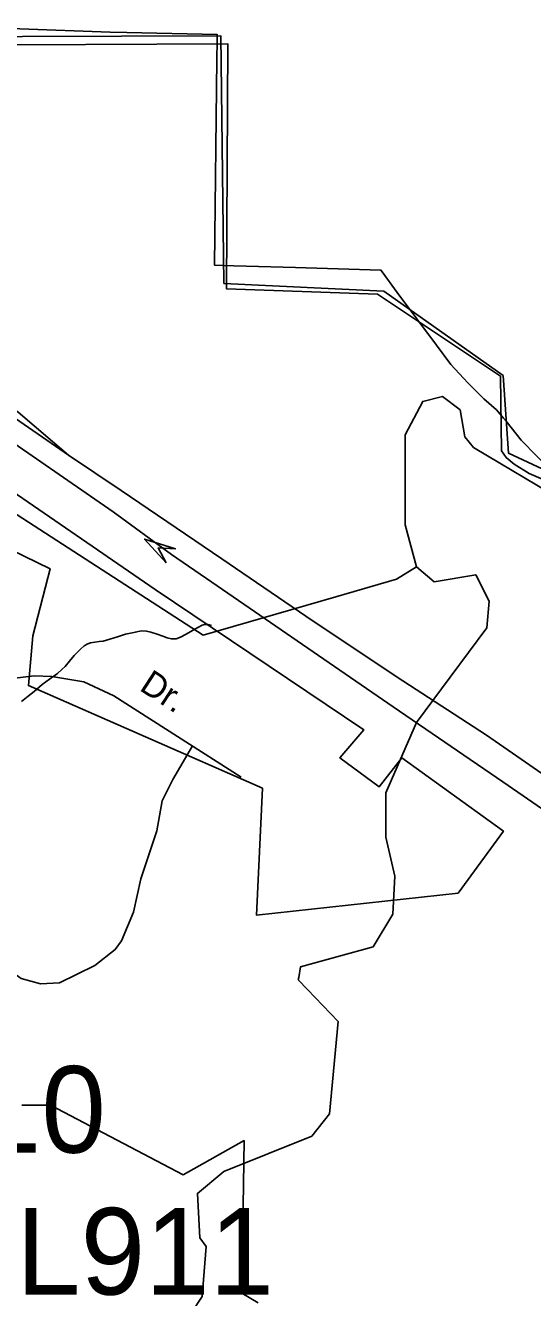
# Model space of a CAD drawing. Extents: x 2001466 to 2224147, y 644118 to 847247.
# Drawn here: x 2071428 to 2073348, y 753546 to 758365 of the extents above; entities that cross this region are included whole.
import ezdxf

# ---------------------------------------------------------------- set-up
doc = ezdxf.new("R2010")
doc.units = 0
for name, color, linetype in [('Exist Boundary Land Use Park State Division NC Parks and Recreation', 7, 'Continuous'), ('Exist Boundary Political City Limit New', 7, 'Continuous'), ('Exist Boundary Political City Limit New Hole', 7, 'Continuous'), ('Exist Boundary Political City Limit Old', 7, 'Continuous'), ('Exist Hydrographic Misc Water Feature', 7, 'Continuous'), ('Exist Road Non-System Type 51', 7, 'Continuous'), ('Exist Road Non-System Type 51 Label', 7, 'Continuous'), ('Exist Road Primary Interstate Divided Center Attributed', 7, 'Continuous'), ('Exist Road Primary Interstate Ramp 1 Lane Attributed', 7, 'Continuous'), ('Exist Road Primary Interstate Structure Cantilever Sign Number Label', 7, 'Continuous'), ('Exist Road Primary Interstate Structure Ovrhead Sign Attributed CELL', 7, 'Continuous'), ('Exist Road Primary Interstate Structure Ovrhead Sign Number Label', 7, 'Continuous'), ('Map Preparation Boundary City Limit Buffer Line', 7, 'Continuous')]:
    doc.layers.add(name, color=color, linetype=linetype)

msp = doc.modelspace()

# ---------------------------------------------------------------- linework, layer by layer
at = {"layer": 'Exist Boundary Land Use Park State Division NC Parks and Recreation'}
msp.add_line((2072217.2, 757455.2), (2072450, 757448.2), dxfattribs=at)
for points in [[(2071026.6, 758365.2), (2071064.4, 758365.5), (2071749.5, 758340.2), (2071811.5, 758338.8)], [(2071811.5, 758338.8), (2072153.9, 758331.2), (2072153.7, 758305.5), (2072152.9, 758238.2)], [(2072152.9, 758238.2), (2072143.8, 757457.4), (2072217.2, 757455.2)], [(2072450, 757448.2), (2072773.5, 757438.6), (2072778.4, 757431.7)], [(2072778.4, 757431.7), (2072835.7, 757353.3), (2072983.8, 757154.2)], [(2072983.8, 757154.2), (2073038.2, 757081.1), (2073102.7, 757011.8), (2073163.5, 756950.6), (2073210.7, 756909.6), (2073238.1, 756877.9)], [(2073238.1, 756877.9), (2073247.8, 756866.8), (2073304.3, 756793.7), (2073423.8, 756673.2), (2073457.5, 756658.5), (2073502.9, 756627.6), (2073550.2, 756592.6), (2073583.6, 756561.9), (2073613.1, 756537.3), (2073640.8, 756526.8), (2073682.6, 756513.9), (2073740.4, 756506.7), (2073802.2, 756493.5), (2073852, 756484.5), (2073893.8, 756473.6), (2073919.6, 756467.1), (2073967.4, 756456.1), (2073967.7, 756404.4)]]:
    msp.add_lwpolyline(points, dxfattribs=at)
at = {"layer": 'Exist Boundary Political City Limit New'}
for points in [[(2071117.2, 758290.2), (2072194.9, 758295.5), (2072189.9, 757367), (2072761.1, 757347.6), (2073226.2, 757036.9), (2073230, 756753.2), (2073247.8, 756728.9), (2073278, 756702.7), (2073335.2, 756667.8), (2073396.6, 756641.8)], [(2071117.2, 758290.2), (2072194.9, 758295.5), (2072189.9, 757367), (2072761.1, 757347.6), (2073226.2, 757036.9), (2073230, 756753.2), (2073247.8, 756728.9), (2073278, 756702.7), (2073335.2, 756667.8), (2073396.6, 756641.8)], [(2072309.4, 753525.3), (2072247.2, 753562.2), (2072256.1, 754140.5), (2072024.9, 754011), (2071522.9, 754274.9), (2071415.1, 754274.2)]]:
    msp.add_lwpolyline(points, dxfattribs=at)
at = {"layer": 'Exist Boundary Political City Limit New Hole'}
msp.add_lwpolyline([(2069945.2, 756690.4), (2070248.1, 756656.1), (2070362.4, 756730.5), (2070733.9, 756587.5), (2070979.6, 756570.4), (2071522.5, 756307.3), (2071456.8, 756052.8), (2071439.6, 755864.1), (2072325.5, 755475.2), (2072302.6, 754994.9), (2073065.9, 755077.3), (2073237.6, 755312.6), (2072853.1, 755590.9), (2072767, 755480.7), (2072618.5, 755590.9), (2072709.5, 755696.3), (2071919.2, 756228.2), (2071138.6, 756764.9), (2070812.9, 756980.5), (2070288.2, 757201.2), (2070293.9, 757050.8), (2069962.4, 756804.8), (2069945.2, 756690.4)], dxfattribs=at)
at = {"layer": 'Exist Boundary Political City Limit Old'}
msp.add_lwpolyline([(2071039.5, 758322.9), (2072168.2, 758325.8), (2072179.6, 757387.9), (2072785.4, 757359.3), (2073236.8, 757039.1), (2073256.8, 756744.6), (2073896.9, 756447.2), (2073899.8, 755540.8)], dxfattribs=at)
at = {"layer": 'Exist Hydrographic Misc Water Feature'}
msp.add_line((2073556.2, 756509.2), (2073224.2, 756706.9), dxfattribs=at)
for points in [[(2072908, 756314.9), (2072866, 756473.2), (2072866, 756814.5), (2072932, 756941.1), (2073006.8, 756959.3)], [(2073224.2, 756706.9), (2073123.9, 756766.6), (2073090.9, 756806.6), (2073073.9, 756908.6), (2073006.8, 756959.3)], [(2072602.8, 756200.8), (2072100.9, 756055.8), (2071098.8, 756702.9), (2070983, 756679.1), (2070874.9, 756619), (2070667, 756629.8), (2070449.8, 756693.3)], [(2072908, 756314.9), (2072833, 756267.3), (2072602.8, 756200.8)], [(2073036.5, 755896.4), (2073175, 756083.1), (2073184, 756184.6), (2073133, 756284.1), (2072974.9, 756257.7), (2072908, 756314.9)], [(2071413.4, 755804.5), (2071439.2, 755824.5), (2071461.4, 755842.3), (2071491.3, 755868.6), (2071519.2, 755888.7), (2071549.3, 755910.5), (2071567.2, 755926.4), (2071579.1, 755936.8), (2071595.3, 755956.6), (2071612.9, 755978.7), (2071637.3, 756002.6), (2071650.8, 756014.7), (2071664.8, 756022.8), (2071674.8, 756026.9), (2071691, 756028.9), (2071707, 756031), (2071723, 756033), (2071734.7, 756036.9), (2071776.7, 756048.8), (2071806.9, 756058.8), (2071844.8, 756066.9), (2071866.8, 756071.3), (2071886.6, 756071.1), (2071902.6, 756067.4), (2071926.8, 756059.3), (2071948.8, 756051.1), (2071965, 756045.4), (2071980.8, 756041.4), (2071998.6, 756041.5)], [(2071998.6, 756041.5), (2072014.8, 756047.2), (2072036.9, 756059.3), (2072060.9, 756073.5), (2072082.9, 756085.5), (2072097, 756093.6), (2072106.7, 756095.7), (2072118.6, 756095.6), (2072132.9, 756091.8)], [(2072462.5, 754758.8), (2072469, 754798.2), (2072744, 754874.7), (2072819, 754997.8), (2072827, 755142), (2072793, 755290.3), (2072793, 755457.7), (2072908.8, 755724.3), (2073036.5, 755896.4)], [(2072496.4, 754712.3), (2072461, 754749.2), (2072462.5, 754758.8)], [(2071930.9, 753296.8), (2072097, 753549.3), (2072113, 753739.2), (2072088, 753772.6), (2072079, 753940.1), (2072178.8, 754023.4), (2072511.8, 754157.6), (2072578.9, 754241.5), (2072611.9, 754591.9), (2072496.4, 754712.3)]]:
    msp.add_lwpolyline(points, dxfattribs=at)
at = {"layer": 'Exist Road Non-System Type 51'}
for points in [[(2071087.8, 755886.2), (2071230.7, 755874.1), (2071461.3, 755900.8)], [(2071461.3, 755900.8), (2071528.6, 755898.3), (2071649.7, 755878.9), (2071763.5, 755825.6), (2072245.2, 755517.8)], [(2071173.6, 754888.7), (2071290.4, 754840), (2071411.9, 754754.9), (2071484.8, 754734.6), (2071557.6, 754738.7), (2071691.3, 754803.5), (2071768.2, 754864.3), (2071792.5, 754896.7), (2071837, 755006.1), (2071865.4, 755131.7), (2071926.1, 755314), (2071946.4, 755427.5), (2071986.8, 755508.5), (2072060.1, 755636.1)]]:
    msp.add_lwpolyline(points, dxfattribs=at)
at = {"layer": 'Exist Road Primary Interstate Divided Center Attributed'}
for points in [[(2076247.5, 753586.3), (2076060.8, 753716), (2075763.1, 753918.1), (2075467, 754122.6), (2075261.8, 754259.1), (2074835.8, 754544.7), (2074569, 754733), (2074204.5, 754975.3), (2073882.8, 755189.5), (2073497.3, 755451.8), (2073173.8, 755675.9), (2072856.9, 755882.6), (2072517.3, 756108.2), (2072172.3, 756344.7), (2071790.5, 756603.4), (2071591.9, 756737), (2071341.2, 756911), (2071214.4, 756996.9)], [(2071281.3, 756853.5), (2071761, 756522.5), (2071981.1, 756361.3), (2072134.3, 756255.9), (2072819.8, 755784.2), (2073234.9, 755499.1), (2073442.4, 755357.6), (2073860.9, 755071.6), (2074249.3, 754808.3), (2074740.9, 754469.3), (2075261.2, 754111.4), (2075652.8, 753850.3)]]:
    msp.add_lwpolyline(points, dxfattribs=at)
at = {"layer": 'Exist Road Primary Interstate Ramp 1 Lane Attributed'}
msp.add_lwpolyline([(2071591.9, 756737), (2071400.4, 756899.7), (2071249.3, 757007.9), (2071207.5, 757033.6), (2071123.6, 757096.8), (2071068.2, 757141.4), (2071030.1, 757174.9), (2070875, 757319.7), (2070785.4, 757425.3), (2070653.1, 757575), (2070479.5, 757777.2), (2070376.8, 757887.7)], dxfattribs=at)
at = {"layer": 'Exist Road Primary Interstate Structure Ovrhead Sign Attributed CELL'}
msp.add_lwpolyline([(2071961.6, 756329.5), (2071879.6, 756419.7), (2071995.8, 756382.6), (2071930.9, 756386.8)], close=True, dxfattribs=at)
at = {"layer": 'Map Preparation Boundary City Limit Buffer Line'}
for points in [[(2071117.2, 758290.2), (2072194.9, 758295.5), (2072189.9, 757367), (2072761.1, 757347.6), (2073226.2, 757036.9), (2073230, 756753.2), (2073247.8, 756728.9), (2073278, 756702.7), (2073335.2, 756667.8), (2073396.6, 756641.8)], [(2071117.2, 758290.2), (2072194.9, 758295.5), (2072189.9, 757367), (2072761.1, 757347.6), (2073226.2, 757036.9), (2073230, 756753.2), (2073247.8, 756728.9), (2073278, 756702.7), (2073335.2, 756667.8), (2073396.6, 756641.8)], [(2069945.2, 756690.4), (2070248.1, 756656.1), (2070362.4, 756730.5), (2070733.9, 756587.5), (2070979.6, 756570.4), (2071522.5, 756307.3), (2071456.8, 756052.8), (2071439.6, 755864.1), (2072325.5, 755475.2), (2072302.6, 754994.9), (2073065.9, 755077.3), (2073237.6, 755312.6), (2072853.1, 755590.9), (2072767, 755480.7), (2072618.5, 755590.9), (2072709.5, 755696.3), (2071919.2, 756228.2), (2071138.6, 756764.9), (2070812.9, 756980.5), (2070288.2, 757201.2), (2070293.9, 757050.8), (2069962.4, 756804.8), (2069945.2, 756690.4)], [(2072309.4, 753525.3), (2072247.2, 753562.2), (2072256.1, 754140.5), (2072024.9, 754011), (2071522.9, 754274.9), (2071415.1, 754274.2)]]:
    msp.add_lwpolyline(points, dxfattribs=at)

# ---------------------------------------------------------------- texts
at = {"layer": 'Exist Road Non-System Type 51 Label'}
msp.add_text('Dr.', height=95, rotation=326.9895, dxfattribs=at).set_placement((2071855.6, 755849.3))
at = {"layer": 'Exist Road Primary Interstate Structure Cantilever Sign Number Label'}
msp.add_text('L911', height=328.08, dxfattribs=at).set_placement((2071393.3, 753557.1))
at = {"layer": 'Exist Road Primary Interstate Structure Ovrhead Sign Number Label'}
msp.add_text('S910', height=328.08, dxfattribs=at).set_placement((2070708.2, 754094.7))

doc.saveas('drawing.dxf')
